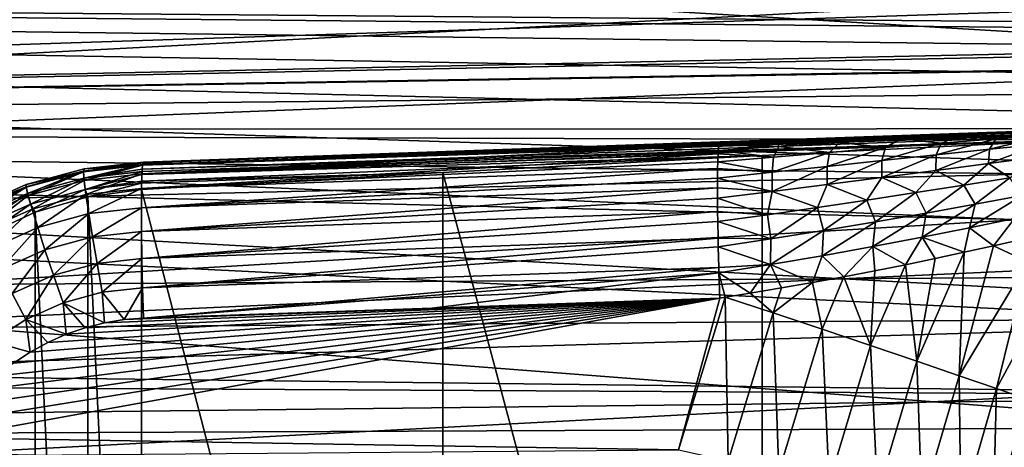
# Model space of a CAD drawing. Header units: millimetres. Extents: x -100 to 100, y -64 to 136.
# Tile 397 of 530: x -26.76 to -14.16, y 72.02 to 77.49. Entities that reach past the tile are written whole.
import ezdxf

# ---------------------------------------------------------------- set-up
doc = ezdxf.new("R2010")
doc.units = ezdxf.units.MM
doc.header["$LTSCALE"] = 159.143519
for name, color, linetype in [('1', 7, 'CONTINUOUS'), ('13', 7, 'CONTINUOUS'), ('14', 7, 'CONTINUOUS'), ('25', 7, 'CONTINUOUS'), ('26', 7, 'CONTINUOUS'), ('27', 7, 'CONTINUOUS'), ('28', 7, 'CONTINUOUS'), ('397', 7, 'CONTINUOUS'), ('407', 7, 'CONTINUOUS'), ('412', 7, 'CONTINUOUS'), ('413', 7, 'CONTINUOUS'), ('437', 7, 'CONTINUOUS'), ('51', 7, 'CONTINUOUS'), ('8', 7, 'CONTINUOUS')]:
    doc.layers.add(name, color=color, linetype=linetype)

msp = doc.modelspace()

# ---------------------------------------------------------------- linework, layer by layer
at = {"layer": '1', "color": 7, "linetype": 'CONTINUOUS', "true_color": 0x8c979c}
for points in [[(-27.551, 72.358, -11.914), (-27.686, 72.139, -11.919), (-17.802, 73.927, -11.574), (-27.551, 72.358, -11.914)], [(-17.802, 73.927, -11.574), (-27.686, 72.139, -11.919), (-18.33, 71.982, -11.592), (-17.802, 73.927, -11.574)], [(-27.398, 72.564, -11.909), (-27.551, 72.358, -11.914), (-17.802, 73.927, -11.574), (-27.398, 72.564, -11.909)], [(-27.228, 72.756, -11.903), (-27.398, 72.564, -11.909), (-17.802, 73.927, -11.574), (-27.228, 72.756, -11.903)], [(-27.042, 72.932, -11.897), (-27.228, 72.756, -11.903), (-17.802, 73.927, -11.574), (-27.042, 72.932, -11.897)], [(-26.841, 73.093, -11.89), (-27.042, 72.932, -11.897), (-17.802, 73.927, -11.574), (-26.841, 73.093, -11.89)], [(-26.627, 73.236, -11.882), (-26.841, 73.093, -11.89), (-17.802, 73.927, -11.574), (-26.627, 73.236, -11.882)], [(-26.402, 73.36, -11.874), (-26.627, 73.236, -11.882), (-17.802, 73.927, -11.574), (-26.402, 73.36, -11.874)], [(-26.167, 73.464, -11.866), (-26.402, 73.36, -11.874), (-17.802, 73.927, -11.574), (-26.167, 73.464, -11.866)], [(-25.924, 73.547, -11.858), (-26.167, 73.464, -11.866), (-17.802, 73.927, -11.574), (-25.924, 73.547, -11.858)], [(-25.676, 73.61, -11.849), (-25.924, 73.547, -11.858), (-17.802, 73.927, -11.574), (-25.676, 73.61, -11.849)], [(-25.425, 73.651, -11.84), (-25.676, 73.61, -11.849), (-17.802, 73.927, -11.574), (-25.425, 73.651, -11.84)], [(-17.802, 73.927, -11.574), (-21.488, 73.798, -11.703), (-25.425, 73.651, -11.84), (-17.802, 73.927, -11.574)], [(-25.174, 73.67, -11.831), (-25.425, 73.651, -11.84), (-21.488, 73.798, -11.703), (-25.174, 73.67, -11.831)], [(-27.686, 72.139, -11.919), (-27.803, 71.909, -11.923), (-18.33, 71.982, -11.592), (-27.686, 72.139, -11.919)]]:
    msp.add_3dface(points, dxfattribs=at)
at = {"layer": '13', "color": 7, "linetype": 'CONTINUOUS', "true_color": 0x8c979c}
for points in [[(-13.858, 74.389, -9.947), (-14.297, 74.597, -10.405), (-14.738, 72.933, -10.254), (-13.858, 74.389, -9.947)], [(-14.738, 72.933, -10.254), (-14.297, 74.597, -10.405), (-14.672, 74.513, -10.644), (-14.738, 72.933, -10.254)], [(-14.297, 74.597, -10.405), (-13.858, 74.389, -9.947), (-13.979, 74.67, -10.175), (-14.297, 74.597, -10.405)], [(-15.281, 73.118, -10.71), (-14.738, 72.933, -10.254), (-14.672, 74.513, -10.644), (-15.281, 73.118, -10.71)], [(-15.043, 74.433, -10.848), (-15.281, 73.118, -10.71), (-14.672, 74.513, -10.644), (-15.043, 74.433, -10.848)], [(-15.873, 73.318, -11.072), (-15.281, 73.118, -10.71), (-15.426, 74.354, -11.028), (-15.873, 73.318, -11.072)], [(-15.817, 74.277, -11.184), (-15.873, 73.318, -11.072), (-15.426, 74.354, -11.028), (-15.817, 74.277, -11.184)], [(-15.426, 74.354, -11.028), (-15.281, 73.118, -10.71), (-15.043, 74.433, -10.848), (-15.426, 74.354, -11.028)], [(-13.858, 74.389, -9.947), (-14.738, 72.933, -10.254), (-14.261, 72.768, -9.717), (-13.858, 74.389, -9.947)], [(-13.479, 74.207, -9.427), (-13.858, 74.389, -9.947), (-14.261, 72.768, -9.717), (-13.479, 74.207, -9.427)], [(-16.213, 74.201, -11.314), (-15.873, 73.318, -11.072), (-15.817, 74.277, -11.184), (-16.213, 74.201, -11.314)], [(-17.116, 73.736, -11.499), (-16.491, 73.527, -11.335), (-16.613, 74.128, -11.418), (-17.116, 73.736, -11.499)], [(-17.012, 74.058, -11.496), (-17.116, 73.736, -11.499), (-16.613, 74.128, -11.418), (-17.012, 74.058, -11.496)], [(-16.613, 74.128, -11.418), (-16.491, 73.527, -11.335), (-16.213, 74.201, -11.314), (-16.613, 74.128, -11.418)], [(-16.491, 73.527, -11.335), (-15.873, 73.318, -11.072), (-16.213, 74.201, -11.314), (-16.491, 73.527, -11.335)], [(-13.479, 74.207, -9.427), (-14.261, 72.768, -9.717), (-13.868, 72.631, -9.115), (-13.479, 74.207, -9.427)], [(-17.73, 73.939, -11.571), (-17.116, 73.736, -11.499), (-17.41, 73.991, -11.548), (-17.73, 73.939, -11.571)], [(-17.41, 73.991, -11.548), (-17.116, 73.736, -11.499), (-17.012, 74.058, -11.496), (-17.41, 73.991, -11.548)], [(-17.802, 73.927, -11.574), (-18.33, 71.982, -11.592), (-17.73, 73.939, -11.571), (-17.802, 73.927, -11.574)], [(-18.33, 71.982, -11.592), (-17.695, 71.845, -11.528), (-17.73, 73.939, -11.571), (-18.33, 71.982, -11.592)], [(-17.73, 73.939, -11.571), (-17.695, 71.845, -11.528), (-17.116, 73.736, -11.499), (-17.73, 73.939, -11.571)], [(-17.695, 71.845, -11.528), (-17.045, 71.704, -11.37), (-17.116, 73.736, -11.499), (-17.695, 71.845, -11.528)], [(-17.116, 73.736, -11.499), (-17.045, 71.704, -11.37), (-16.491, 73.527, -11.335), (-17.116, 73.736, -11.499)], [(-17.045, 71.704, -11.37), (-16.401, 71.564, -11.112), (-16.491, 73.527, -11.335), (-17.045, 71.704, -11.37)], [(-16.491, 73.527, -11.335), (-16.401, 71.564, -11.112), (-15.873, 73.318, -11.072), (-16.491, 73.527, -11.335)], [(-16.401, 71.564, -11.112), (-15.783, 71.428, -10.754), (-15.873, 73.318, -11.072), (-16.401, 71.564, -11.112)], [(-15.873, 73.318, -11.072), (-15.783, 71.428, -10.754), (-15.281, 73.118, -10.71), (-15.873, 73.318, -11.072)], [(-15.783, 71.428, -10.754), (-15.215, 71.302, -10.299), (-15.281, 73.118, -10.71), (-15.783, 71.428, -10.754)], [(-15.281, 73.118, -10.71), (-15.215, 71.302, -10.299), (-14.738, 72.933, -10.254), (-15.281, 73.118, -10.71)], [(-15.215, 71.302, -10.299), (-14.715, 71.191, -9.76), (-14.738, 72.933, -10.254), (-15.215, 71.302, -10.299)], [(-14.738, 72.933, -10.254), (-14.715, 71.191, -9.76), (-14.261, 72.768, -9.717), (-14.738, 72.933, -10.254)], [(-14.715, 71.191, -9.76), (-14.301, 71.097, -9.155), (-14.261, 72.768, -9.717), (-14.715, 71.191, -9.76)], [(-14.261, 72.768, -9.717), (-14.301, 71.097, -9.155), (-13.868, 72.631, -9.115), (-14.261, 72.768, -9.717)], [(-14.301, 71.097, -9.155), (-13.984, 71.024, -8.505), (-13.868, 72.631, -9.115), (-14.301, 71.097, -9.155)]]:
    msp.add_3dface(points, dxfattribs=at)
at = {"layer": '14', "color": 7, "linetype": 'CONTINUOUS', "true_color": 0x8c979c}
for points in [[(-15.582, 76.002, -13.088), (-16.265, 75.98, -13.369), (-16.326, 75.97, -13.209), (-15.582, 76.002, -13.088)], [(-15.582, 76.002, -13.088), (-16.326, 75.97, -13.209), (-16.268, 75.918, -12.865), (-15.582, 76.002, -13.088)], [(-15.49, 75.966, -12.723), (-15.582, 76.002, -13.088), (-16.268, 75.918, -12.865), (-15.49, 75.966, -12.723)], [(-15.756, 75.997, -13.234), (-16.265, 75.98, -13.369), (-15.582, 76.002, -13.088), (-15.756, 75.997, -13.234)], [(-15.254, 76.015, -13.065), (-15.756, 75.997, -13.234), (-15.582, 76.002, -13.088), (-15.254, 76.015, -13.065)], [(-14.844, 76.029, -12.9), (-15.254, 76.015, -13.065), (-15.582, 76.002, -13.088), (-14.844, 76.029, -12.9)], [(-14.844, 76.029, -12.9), (-15.582, 76.002, -13.088), (-15.49, 75.966, -12.723), (-14.844, 76.029, -12.9)], [(-14.72, 76.01, -12.506), (-14.844, 76.029, -12.9), (-15.49, 75.966, -12.723), (-14.72, 76.01, -12.506)], [(-14.72, 76.01, -12.506), (-15.49, 75.966, -12.723), (-14.967, 75.911, -12.228), (-14.72, 76.01, -12.506)], [(-14.268, 75.965, -11.968), (-14.72, 76.01, -12.506), (-14.967, 75.911, -12.228), (-14.268, 75.965, -11.968)], [(-14.762, 76.032, -12.864), (-14.844, 76.029, -12.9), (-14.72, 76.01, -12.506), (-14.762, 76.032, -12.864)], [(-14.283, 76.049, -12.631), (-14.762, 76.032, -12.864), (-14.72, 76.01, -12.506), (-14.283, 76.049, -12.631)], [(-13.965, 76.049, -12.213), (-14.283, 76.049, -12.631), (-14.72, 76.01, -12.506), (-13.965, 76.049, -12.213)], [(-13.965, 76.049, -12.213), (-14.72, 76.01, -12.506), (-14.268, 75.965, -11.968), (-13.965, 76.049, -12.213)], [(-13.588, 76.015, -11.641), (-14.268, 75.965, -11.968), (-14.349, 75.832, -11.64), (-13.588, 76.015, -11.641)], [(-13.688, 75.899, -11.308), (-13.588, 76.015, -11.641), (-14.349, 75.832, -11.64), (-13.688, 75.899, -11.308)], [(-13.822, 76.065, -12.369), (-14.283, 76.049, -12.631), (-13.965, 76.049, -12.213), (-13.822, 76.065, -12.369)], [(-13.588, 76.015, -11.641), (-13.965, 76.049, -12.213), (-14.268, 75.965, -11.968), (-13.588, 76.015, -11.641)], [(-17.047, 75.868, -12.931), (-17.814, 75.887, -13.183), (-17.821, 75.816, -12.92), (-17.047, 75.868, -12.931)], [(-17.047, 75.868, -12.931), (-17.821, 75.816, -12.92), (-17.115, 75.732, -12.605), (-17.047, 75.868, -12.931)], [(-17.812, 75.899, -13.251), (-17.814, 75.887, -13.183), (-17.047, 75.868, -12.931), (-17.812, 75.899, -13.251)], [(-17.072, 75.936, -13.264), (-17.802, 75.926, -13.573), (-17.812, 75.899, -13.251), (-17.072, 75.936, -13.264)], [(-17.072, 75.936, -13.264), (-17.812, 75.899, -13.251), (-17.047, 75.868, -12.931), (-17.072, 75.936, -13.264)], [(-17.292, 75.944, -13.539), (-17.802, 75.926, -13.573), (-17.072, 75.936, -13.264), (-17.292, 75.944, -13.539)], [(-16.778, 75.962, -13.471), (-17.292, 75.944, -13.539), (-17.072, 75.936, -13.264), (-16.778, 75.962, -13.471)], [(-16.396, 75.793, -12.546), (-17.047, 75.868, -12.931), (-17.115, 75.732, -12.605), (-16.396, 75.793, -12.546)], [(-16.326, 75.97, -13.209), (-16.778, 75.962, -13.471), (-17.072, 75.936, -13.264), (-16.326, 75.97, -13.209)], [(-16.326, 75.97, -13.209), (-17.072, 75.936, -13.264), (-17.047, 75.868, -12.931), (-16.326, 75.97, -13.209)], [(-16.268, 75.918, -12.865), (-16.326, 75.97, -13.209), (-17.047, 75.868, -12.931), (-16.268, 75.918, -12.865)], [(-16.268, 75.918, -12.865), (-17.047, 75.868, -12.931), (-16.396, 75.793, -12.546), (-16.268, 75.918, -12.865)], [(-16.265, 75.98, -13.369), (-16.778, 75.962, -13.471), (-16.326, 75.97, -13.209), (-16.265, 75.98, -13.369)], [(-15.679, 75.853, -12.42), (-16.268, 75.918, -12.865), (-16.396, 75.793, -12.546), (-15.679, 75.853, -12.42)], [(-15.49, 75.966, -12.723), (-16.268, 75.918, -12.865), (-15.679, 75.853, -12.42), (-15.49, 75.966, -12.723)], [(-14.967, 75.911, -12.228), (-15.679, 75.853, -12.42), (-15.726, 75.688, -12.102), (-14.967, 75.911, -12.228)], [(-15.031, 75.761, -11.904), (-14.967, 75.911, -12.228), (-15.726, 75.688, -12.102), (-15.031, 75.761, -11.904)], [(-14.967, 75.911, -12.228), (-15.49, 75.966, -12.723), (-15.679, 75.853, -12.42), (-14.967, 75.911, -12.228)], [(-14.268, 75.965, -11.968), (-14.967, 75.911, -12.228), (-15.031, 75.761, -11.904), (-14.268, 75.965, -11.968)], [(-14.349, 75.832, -11.64), (-14.268, 75.965, -11.968), (-15.031, 75.761, -11.904), (-14.349, 75.832, -11.64)], [(-13.688, 75.899, -11.308), (-14.349, 75.832, -11.64), (-14.364, 75.649, -11.308), (-13.688, 75.899, -11.308)], [(-13.714, 75.734, -10.957), (-13.688, 75.899, -11.308), (-14.364, 75.649, -11.308), (-13.714, 75.734, -10.957)], [(-17.115, 75.732, -12.605), (-17.823, 75.773, -12.808), (-17.827, 75.67, -12.596), (-17.115, 75.732, -12.605)], [(-17.115, 75.732, -12.605), (-17.827, 75.67, -12.596), (-17.132, 75.538, -12.299), (-17.115, 75.732, -12.605)], [(-17.821, 75.816, -12.92), (-17.823, 75.773, -12.808), (-17.115, 75.732, -12.605), (-17.821, 75.816, -12.92)], [(-16.396, 75.793, -12.546), (-17.115, 75.732, -12.605), (-17.132, 75.538, -12.299), (-16.396, 75.793, -12.546)], [(-16.428, 75.613, -12.234), (-16.396, 75.793, -12.546), (-17.132, 75.538, -12.299), (-16.428, 75.613, -12.234)], [(-15.679, 75.853, -12.42), (-16.396, 75.793, -12.546), (-16.428, 75.613, -12.234), (-15.679, 75.853, -12.42)], [(-15.726, 75.688, -12.102), (-15.679, 75.853, -12.42), (-16.428, 75.613, -12.234), (-15.726, 75.688, -12.102)], [(-15.031, 75.761, -11.904), (-15.726, 75.688, -12.102), (-15.729, 75.472, -11.806), (-15.031, 75.761, -11.904)], [(-15.038, 75.561, -11.591), (-15.031, 75.761, -11.904), (-15.729, 75.472, -11.806), (-15.038, 75.561, -11.591)], [(-14.349, 75.832, -11.64), (-15.031, 75.761, -11.904), (-15.038, 75.561, -11.591), (-14.349, 75.832, -11.64)], [(-14.364, 75.649, -11.308), (-14.349, 75.832, -11.64), (-15.038, 75.561, -11.591), (-14.364, 75.649, -11.308)], [(-13.714, 75.734, -10.957), (-14.364, 75.649, -11.308), (-14.087, 75.467, -10.857), (-13.714, 75.734, -10.957)], [(-17.827, 75.67, -12.596), (-17.829, 75.588, -12.463), (-17.132, 75.538, -12.299), (-17.827, 75.67, -12.596)], [(-16.428, 75.613, -12.234), (-17.132, 75.538, -12.299), (-17.131, 75.292, -12.029), (-16.428, 75.613, -12.234)], [(-16.428, 75.381, -11.952), (-16.428, 75.613, -12.234), (-17.131, 75.292, -12.029), (-16.428, 75.381, -11.952)], [(-15.726, 75.688, -12.102), (-16.428, 75.613, -12.234), (-16.428, 75.381, -11.952), (-15.726, 75.688, -12.102)], [(-15.729, 75.472, -11.806), (-15.726, 75.688, -12.102), (-16.428, 75.381, -11.952), (-15.729, 75.472, -11.806)], [(-14.364, 75.649, -11.308), (-15.038, 75.561, -11.591), (-14.679, 75.373, -11.164), (-14.364, 75.649, -11.308)], [(-14.087, 75.467, -10.857), (-14.364, 75.649, -11.308), (-14.679, 75.373, -11.164), (-14.087, 75.467, -10.857)], [(-17.132, 75.538, -12.299), (-17.829, 75.588, -12.463), (-17.83, 75.464, -12.297), (-17.132, 75.538, -12.299)], [(-17.132, 75.538, -12.299), (-17.83, 75.464, -12.297), (-17.131, 75.292, -12.029), (-17.132, 75.538, -12.299)], [(-15.038, 75.561, -11.591), (-15.729, 75.472, -11.806), (-15.291, 75.277, -11.414), (-15.038, 75.561, -11.591)], [(-14.679, 75.373, -11.164), (-15.038, 75.561, -11.591), (-15.291, 75.277, -11.414), (-14.679, 75.373, -11.164)], [(-17.83, 75.464, -12.297), (-17.831, 75.34, -12.16), (-17.131, 75.292, -12.029), (-17.83, 75.464, -12.297)], [(-16.428, 75.381, -11.952), (-17.131, 75.292, -12.029), (-16.551, 75.087, -11.74), (-16.428, 75.381, -11.952)], [(-15.917, 75.182, -11.606), (-16.428, 75.381, -11.952), (-16.551, 75.087, -11.74), (-15.917, 75.182, -11.606)], [(-15.729, 75.472, -11.806), (-16.428, 75.381, -11.952), (-15.917, 75.182, -11.606), (-15.729, 75.472, -11.806)], [(-15.291, 75.277, -11.414), (-15.729, 75.472, -11.806), (-15.917, 75.182, -11.606), (-15.291, 75.277, -11.414)], [(-14.679, 75.373, -11.164), (-15.291, 75.277, -11.414), (-15.16, 75.016, -11.152), (-14.679, 75.373, -11.164)], [(-14.531, 75.13, -10.855), (-14.679, 75.373, -11.164), (-15.16, 75.016, -11.152), (-14.531, 75.13, -10.855)], [(-14.087, 75.467, -10.857), (-14.679, 75.373, -11.164), (-14.531, 75.13, -10.855), (-14.087, 75.467, -10.857)], [(-13.93, 75.242, -10.494), (-14.087, 75.467, -10.857), (-14.531, 75.13, -10.855), (-13.93, 75.242, -10.494)], [(-17.131, 75.292, -12.029), (-17.831, 75.34, -12.16), (-17.83, 75.205, -12.037), (-17.131, 75.292, -12.029)], [(-17.131, 75.292, -12.029), (-17.83, 75.205, -12.037), (-17.19, 74.994, -11.815), (-17.131, 75.292, -12.029)], [(-16.551, 75.087, -11.74), (-17.131, 75.292, -12.029), (-17.19, 74.994, -11.815), (-16.551, 75.087, -11.74)], [(-15.291, 75.277, -11.414), (-15.917, 75.182, -11.606), (-15.81, 74.903, -11.385), (-15.291, 75.277, -11.414)], [(-15.16, 75.016, -11.152), (-15.291, 75.277, -11.414), (-15.81, 74.903, -11.385), (-15.16, 75.016, -11.152)], [(-14.605, 74.826, -10.717), (-14.028, 74.947, -10.354), (-13.93, 75.242, -10.494), (-14.605, 74.826, -10.717)], [(-14.605, 74.826, -10.717), (-13.93, 75.242, -10.494), (-14.531, 75.13, -10.855), (-14.605, 74.826, -10.717)], [(-17.83, 75.205, -12.037), (-17.829, 75.037, -11.912), (-17.19, 74.994, -11.815), (-17.83, 75.205, -12.037)], [(-15.917, 75.182, -11.606), (-16.551, 75.087, -11.74), (-16.475, 74.792, -11.553), (-15.917, 75.182, -11.606)], [(-15.81, 74.903, -11.385), (-15.917, 75.182, -11.606), (-16.475, 74.792, -11.553), (-15.81, 74.903, -11.385)], [(-15.212, 74.705, -11.022), (-14.605, 74.826, -10.717), (-14.531, 75.13, -10.855), (-15.212, 74.705, -11.022)], [(-15.212, 74.705, -11.022), (-14.531, 75.13, -10.855), (-15.16, 75.016, -11.152), (-15.212, 74.705, -11.022)], [(-17.19, 74.994, -11.815), (-17.829, 75.037, -11.912), (-17.827, 74.906, -11.831), (-17.19, 74.994, -11.815)], [(-17.19, 74.994, -11.815), (-17.827, 74.906, -11.831), (-17.147, 74.684, -11.653), (-17.19, 74.994, -11.815)], [(-16.551, 75.087, -11.74), (-17.19, 74.994, -11.815), (-17.147, 74.684, -11.653), (-16.551, 75.087, -11.74)], [(-16.475, 74.792, -11.553), (-16.551, 75.087, -11.74), (-17.147, 74.684, -11.653), (-16.475, 74.792, -11.553)], [(-15.843, 74.586, -11.264), (-15.212, 74.705, -11.022), (-15.16, 75.016, -11.152), (-15.843, 74.586, -11.264)], [(-15.843, 74.586, -11.264), (-15.16, 75.016, -11.152), (-15.81, 74.903, -11.385), (-15.843, 74.586, -11.264)], [(-17.827, 74.906, -11.831), (-17.823, 74.692, -11.727), (-17.147, 74.684, -11.653), (-17.827, 74.906, -11.831)], [(-16.491, 74.469, -11.443), (-15.843, 74.586, -11.264), (-15.81, 74.903, -11.385), (-16.491, 74.469, -11.443)], [(-16.491, 74.469, -11.443), (-15.81, 74.903, -11.385), (-16.475, 74.792, -11.553), (-16.491, 74.469, -11.443)], [(-14.605, 74.826, -10.717), (-14.297, 74.597, -10.405), (-14.028, 74.947, -10.354), (-14.605, 74.826, -10.717)], [(-14.297, 74.597, -10.405), (-13.979, 74.67, -10.175), (-14.028, 74.947, -10.354), (-14.297, 74.597, -10.405)], [(-17.15, 74.357, -11.556), (-16.491, 74.469, -11.443), (-16.475, 74.792, -11.553), (-17.15, 74.357, -11.556)], [(-17.15, 74.357, -11.556), (-16.475, 74.792, -11.553), (-17.147, 74.684, -11.653), (-17.15, 74.357, -11.556)], [(-15.212, 74.705, -11.022), (-14.672, 74.513, -10.644), (-14.605, 74.826, -10.717), (-15.212, 74.705, -11.022)], [(-14.672, 74.513, -10.644), (-14.297, 74.597, -10.405), (-14.605, 74.826, -10.717), (-14.672, 74.513, -10.644)], [(-17.147, 74.684, -11.653), (-17.823, 74.692, -11.727), (-17.821, 74.582, -11.685), (-17.147, 74.684, -11.653)], [(-17.15, 74.357, -11.556), (-17.147, 74.684, -11.653), (-17.821, 74.582, -11.685), (-17.15, 74.357, -11.556)], [(-15.843, 74.586, -11.264), (-15.426, 74.354, -11.028), (-15.212, 74.705, -11.022), (-15.843, 74.586, -11.264)], [(-15.426, 74.354, -11.028), (-15.043, 74.433, -10.848), (-15.212, 74.705, -11.022), (-15.426, 74.354, -11.028)], [(-15.043, 74.433, -10.848), (-14.672, 74.513, -10.644), (-15.212, 74.705, -11.022), (-15.043, 74.433, -10.848)], [(-17.15, 74.357, -11.556), (-17.821, 74.582, -11.685), (-17.814, 74.317, -11.613), (-17.15, 74.357, -11.556)], [(-16.491, 74.469, -11.443), (-16.213, 74.201, -11.314), (-15.843, 74.586, -11.264), (-16.491, 74.469, -11.443)], [(-16.213, 74.201, -11.314), (-15.817, 74.277, -11.184), (-15.843, 74.586, -11.264), (-16.213, 74.201, -11.314)], [(-15.817, 74.277, -11.184), (-15.426, 74.354, -11.028), (-15.843, 74.586, -11.264), (-15.817, 74.277, -11.184)], [(-17.812, 74.251, -11.601), (-17.15, 74.357, -11.556), (-17.814, 74.317, -11.613), (-17.812, 74.251, -11.601)], [(-17.812, 74.251, -11.601), (-17.41, 73.991, -11.548), (-17.15, 74.357, -11.556), (-17.812, 74.251, -11.601)], [(-17.41, 73.991, -11.548), (-17.012, 74.058, -11.496), (-17.15, 74.357, -11.556), (-17.41, 73.991, -11.548)], [(-17.15, 74.357, -11.556), (-16.613, 74.128, -11.418), (-16.491, 74.469, -11.443), (-17.15, 74.357, -11.556)], [(-17.012, 74.058, -11.496), (-16.613, 74.128, -11.418), (-17.15, 74.357, -11.556), (-17.012, 74.058, -11.496)], [(-16.613, 74.128, -11.418), (-16.213, 74.201, -11.314), (-16.491, 74.469, -11.443), (-16.613, 74.128, -11.418)], [(-17.802, 73.927, -11.574), (-17.73, 73.939, -11.571), (-17.812, 74.251, -11.601), (-17.802, 73.927, -11.574)], [(-17.73, 73.939, -11.571), (-17.41, 73.991, -11.548), (-17.812, 74.251, -11.601), (-17.73, 73.939, -11.571)]]:
    msp.add_3dface(points, dxfattribs=at)
at = {"layer": '25', "color": 7, "linetype": 'CONTINUOUS', "true_color": 0x8c979c}
for points in [[(-25.187, 75.628, -17.568), (-8.398, 76.179, -18.3), (-25.192, 75.578, -17.761), (-25.187, 75.628, -17.568)], [(-25.192, 75.578, -17.761), (-8.398, 76.179, -18.3), (-12.942, 75.968, -18.3), (-25.192, 75.578, -17.761)], [(-9.339, 76.18, -18.128), (-9.225, 76.179, -18.154), (-25.187, 75.628, -17.568), (-9.339, 76.18, -18.128)], [(-25.186, 75.638, -17.516), (-9.339, 76.18, -18.128), (-25.187, 75.628, -17.568), (-25.186, 75.638, -17.516)], [(-8.598, 76.178, -18.271), (-8.398, 76.179, -18.3), (-25.187, 75.628, -17.568), (-8.598, 76.178, -18.271)], [(-9.225, 76.179, -18.154), (-8.598, 76.178, -18.271), (-25.187, 75.628, -17.568), (-9.225, 76.179, -18.154)], [(-10.01, 76.183, -17.944), (-9.339, 76.18, -18.128), (-25.186, 75.638, -17.516), (-10.01, 76.183, -17.944)], [(-25.181, 75.658, -17.37), (-10.01, 76.183, -17.944), (-25.186, 75.638, -17.516), (-25.181, 75.658, -17.37)], [(-25.174, 75.669, -17.17), (-10.061, 76.183, -17.927), (-25.181, 75.658, -17.37), (-25.174, 75.669, -17.17)], [(-10.061, 76.183, -17.927), (-10.01, 76.183, -17.944), (-25.181, 75.658, -17.37), (-10.061, 76.183, -17.927)], [(-25.174, 75.669, -17.17), (-10.742, 76.172, -17.674), (-10.061, 76.183, -17.927), (-25.174, 75.669, -17.17)], [(-25.196, 75.509, -17.949), (-25.194, 75.547, -17.853), (-12.942, 75.968, -18.3), (-25.196, 75.509, -17.949)], [(-17.259, 75.754, -18.3), (-25.196, 75.509, -17.949), (-12.942, 75.968, -18.3), (-17.259, 75.754, -18.3)], [(-25.194, 75.547, -17.853), (-25.192, 75.578, -17.761), (-12.942, 75.968, -18.3), (-25.194, 75.547, -17.853)], [(-25.199, 75.422, -18.13), (-25.196, 75.509, -17.949), (-17.259, 75.754, -18.3), (-25.199, 75.422, -18.13)], [(-21.346, 75.536, -18.3), (-25.199, 75.422, -18.13), (-17.259, 75.754, -18.3), (-21.346, 75.536, -18.3)], [(-25.2, 75.4, -18.168), (-25.199, 75.422, -18.13), (-21.346, 75.536, -18.3), (-25.2, 75.4, -18.168)], [(-25.2, 75.317, -18.3), (-25.2, 75.4, -18.168), (-21.346, 75.536, -18.3), (-25.2, 75.317, -18.3)]]:
    msp.add_3dface(points, dxfattribs=at)
at = {"layer": '26', "color": 7, "linetype": 'CONTINUOUS', "true_color": 0x8c979c}
for points in [[(-25.181, 75.658, -17.37), (-25.186, 75.638, -17.516), (-25.943, 75.553, -17.49), (-25.181, 75.658, -17.37)], [(-25.181, 75.658, -17.37), (-25.943, 75.553, -17.49), (-25.937, 75.583, -17.154), (-25.181, 75.658, -17.37)], [(-25.186, 75.638, -17.516), (-25.938, 75.464, -17.827), (-25.943, 75.553, -17.49), (-25.186, 75.638, -17.516)], [(-25.186, 75.638, -17.516), (-25.187, 75.628, -17.568), (-25.938, 75.464, -17.827), (-25.186, 75.638, -17.516)], [(-25.187, 75.628, -17.568), (-25.192, 75.578, -17.761), (-25.938, 75.464, -17.827), (-25.187, 75.628, -17.568)], [(-25.174, 75.669, -17.17), (-25.181, 75.658, -17.37), (-25.937, 75.583, -17.154), (-25.174, 75.669, -17.17)], [(-25.943, 75.553, -17.49), (-26.66, 75.268, -17.801), (-26.678, 75.353, -17.464), (-25.943, 75.553, -17.49)], [(-25.943, 75.553, -17.49), (-26.678, 75.353, -17.464), (-26.677, 75.382, -17.138), (-25.943, 75.553, -17.49)], [(-25.937, 75.583, -17.154), (-25.943, 75.553, -17.49), (-26.677, 75.382, -17.138), (-25.937, 75.583, -17.154)], [(-25.938, 75.464, -17.827), (-26.66, 75.268, -17.801), (-25.943, 75.553, -17.49), (-25.938, 75.464, -17.827)], [(-25.192, 75.578, -17.761), (-25.194, 75.547, -17.853), (-25.938, 75.464, -17.827), (-25.192, 75.578, -17.761)], [(-25.194, 75.547, -17.853), (-25.921, 75.319, -18.143), (-25.938, 75.464, -17.827), (-25.194, 75.547, -17.853)], [(-25.194, 75.547, -17.853), (-25.196, 75.509, -17.949), (-25.921, 75.319, -18.143), (-25.194, 75.547, -17.853)], [(-25.196, 75.509, -17.949), (-25.199, 75.422, -18.13), (-25.921, 75.319, -18.143), (-25.196, 75.509, -17.949)], [(-26.677, 75.382, -17.138), (-26.678, 75.353, -17.464), (-27.378, 75.07, -17.124), (-26.677, 75.382, -17.138)], [(-26.678, 75.353, -17.464), (-27.375, 75.043, -17.44), (-27.378, 75.07, -17.124), (-26.678, 75.353, -17.464)], [(-26.678, 75.353, -17.464), (-27.344, 74.963, -17.778), (-27.375, 75.043, -17.44), (-26.678, 75.353, -17.464)], [(-26.66, 75.268, -17.801), (-27.344, 74.963, -17.778), (-26.678, 75.353, -17.464), (-26.66, 75.268, -17.801)], [(-25.938, 75.464, -17.827), (-26.621, 75.129, -18.119), (-26.66, 75.268, -17.801), (-25.938, 75.464, -17.827)], [(-25.921, 75.319, -18.143), (-26.621, 75.129, -18.119), (-25.938, 75.464, -17.827), (-25.921, 75.319, -18.143)], [(-25.199, 75.422, -18.13), (-25.2, 75.4, -18.168), (-25.921, 75.319, -18.143), (-25.199, 75.422, -18.13)], [(-25.921, 75.319, -18.143), (-25.2, 75.4, -18.168), (-25.889, 75.225, -18.3), (-25.921, 75.319, -18.143)], [(-25.2, 75.4, -18.168), (-25.2, 75.317, -18.3), (-25.889, 75.225, -18.3), (-25.2, 75.4, -18.168)], [(-26.66, 75.268, -17.801), (-27.284, 74.834, -18.095), (-27.344, 74.963, -17.778), (-26.66, 75.268, -17.801)], [(-26.621, 75.129, -18.119), (-27.284, 74.834, -18.095), (-26.66, 75.268, -17.801), (-26.621, 75.129, -18.119)], [(-26.621, 75.129, -18.119), (-25.921, 75.319, -18.143), (-26.562, 75.028, -18.3), (-26.621, 75.129, -18.119)], [(-26.562, 75.028, -18.3), (-25.921, 75.319, -18.143), (-25.889, 75.225, -18.3), (-26.562, 75.028, -18.3)], [(-27.284, 74.834, -18.095), (-26.621, 75.129, -18.119), (-27.199, 74.732, -18.3), (-27.284, 74.834, -18.095)], [(-27.199, 74.732, -18.3), (-26.621, 75.129, -18.119), (-26.562, 75.028, -18.3), (-27.199, 74.732, -18.3)]]:
    msp.add_3dface(points, dxfattribs=at)
at = {"layer": '27', "color": 7, "linetype": 'CONTINUOUS', "true_color": 0x8c979c}
for points in [[(-25.174, 75.669, -13.83), (-25.174, 75.669, -17.17), (-25.937, 75.583, -17.154), (-25.174, 75.669, -13.83)], [(-25.174, 75.669, -13.83), (-25.937, 75.583, -17.154), (-25.937, 75.583, -13.846), (-25.174, 75.669, -13.83)], [(-25.937, 75.583, -17.154), (-26.677, 75.382, -17.138), (-25.937, 75.583, -13.846), (-25.937, 75.583, -17.154)], [(-25.937, 75.583, -13.846), (-26.677, 75.382, -17.138), (-26.677, 75.382, -13.862), (-25.937, 75.583, -13.846)], [(-26.677, 75.382, -17.138), (-27.378, 75.07, -17.124), (-26.677, 75.382, -13.862), (-26.677, 75.382, -17.138)], [(-26.677, 75.382, -13.862), (-27.378, 75.07, -17.124), (-27.378, 75.07, -13.876), (-26.677, 75.382, -13.862)]]:
    msp.add_3dface(points, dxfattribs=at)
at = {"layer": '28', "color": 7, "linetype": 'CONTINUOUS', "true_color": 0x8c979c}
for points in [[(-25.187, 75.63, -13.443), (-25.937, 75.583, -13.846), (-25.943, 75.545, -13.469), (-25.187, 75.63, -13.443)], [(-25.187, 75.63, -13.443), (-25.943, 75.545, -13.469), (-25.935, 75.434, -13.094), (-25.187, 75.63, -13.443)], [(-25.174, 75.669, -13.83), (-25.937, 75.583, -13.846), (-25.187, 75.63, -13.443), (-25.174, 75.669, -13.83)], [(-25.196, 75.516, -13.068), (-25.187, 75.63, -13.443), (-25.935, 75.434, -13.094), (-25.196, 75.516, -13.068)], [(-25.937, 75.583, -13.846), (-26.677, 75.382, -13.862), (-25.943, 75.545, -13.469), (-25.937, 75.583, -13.846)], [(-25.943, 75.545, -13.469), (-26.677, 75.382, -13.862), (-26.677, 75.346, -13.495), (-25.943, 75.545, -13.469)], [(-25.943, 75.545, -13.469), (-26.677, 75.346, -13.495), (-26.652, 75.239, -13.119), (-25.943, 75.545, -13.469)], [(-25.935, 75.434, -13.094), (-25.943, 75.545, -13.469), (-26.652, 75.239, -13.119), (-25.935, 75.434, -13.094)], [(-25.196, 75.516, -13.068), (-25.935, 75.434, -13.094), (-25.912, 75.252, -12.747), (-25.196, 75.516, -13.068)], [(-25.201, 75.332, -12.722), (-25.196, 75.516, -13.068), (-25.912, 75.252, -12.747), (-25.201, 75.332, -12.722)], [(-26.677, 75.382, -13.862), (-27.378, 75.07, -13.876), (-26.677, 75.346, -13.495), (-26.677, 75.382, -13.862)], [(-25.935, 75.434, -13.094), (-26.652, 75.239, -13.119), (-26.602, 75.064, -12.771), (-25.935, 75.434, -13.094)], [(-25.912, 75.252, -12.747), (-25.935, 75.434, -13.094), (-26.602, 75.064, -12.771), (-25.912, 75.252, -12.747)], [(-26.677, 75.346, -13.495), (-27.378, 75.07, -13.876), (-27.373, 75.036, -13.519), (-26.677, 75.346, -13.495)], [(-26.677, 75.346, -13.495), (-27.373, 75.036, -13.519), (-27.332, 74.936, -13.142), (-26.677, 75.346, -13.495)], [(-26.652, 75.239, -13.119), (-26.677, 75.346, -13.495), (-27.332, 74.936, -13.142), (-26.652, 75.239, -13.119)], [(-26.652, 75.239, -13.119), (-27.332, 74.936, -13.142), (-27.256, 74.774, -12.794), (-26.652, 75.239, -13.119)], [(-26.602, 75.064, -12.771), (-26.652, 75.239, -13.119), (-27.256, 74.774, -12.794), (-26.602, 75.064, -12.771)], [(-25.912, 75.252, -12.747), (-26.602, 75.064, -12.771), (-26.53, 74.83, -12.465), (-25.912, 75.252, -12.747)], [(-25.876, 75.008, -12.442), (-25.912, 75.252, -12.747), (-26.53, 74.83, -12.465), (-25.876, 75.008, -12.442)], [(-25.201, 75.332, -12.722), (-25.912, 75.252, -12.747), (-25.876, 75.008, -12.442), (-25.201, 75.332, -12.722)], [(-25.203, 75.083, -12.419), (-25.201, 75.332, -12.722), (-25.876, 75.008, -12.442), (-25.203, 75.083, -12.419)], [(-26.602, 75.064, -12.771), (-27.256, 74.774, -12.794), (-27.148, 74.555, -12.486), (-26.602, 75.064, -12.771)], [(-26.53, 74.83, -12.465), (-26.602, 75.064, -12.771), (-27.148, 74.555, -12.486), (-26.53, 74.83, -12.465)], [(-25.876, 75.008, -12.442), (-26.53, 74.83, -12.465), (-26.437, 74.545, -12.213), (-25.876, 75.008, -12.442)], [(-25.828, 74.71, -12.191), (-25.876, 75.008, -12.442), (-26.437, 74.545, -12.213), (-25.828, 74.71, -12.191)], [(-25.203, 75.083, -12.419), (-25.876, 75.008, -12.442), (-25.828, 74.71, -12.191), (-25.203, 75.083, -12.419)], [(-25.201, 74.78, -12.17), (-25.203, 75.083, -12.419), (-25.828, 74.71, -12.191), (-25.201, 74.78, -12.17)], [(-26.53, 74.83, -12.465), (-27.148, 74.555, -12.486), (-27.013, 74.288, -12.233), (-26.53, 74.83, -12.465)], [(-26.437, 74.545, -12.213), (-26.53, 74.83, -12.465), (-27.013, 74.288, -12.233), (-26.437, 74.545, -12.213)], [(-25.201, 74.78, -12.17), (-25.828, 74.71, -12.191), (-25.77, 74.37, -12.004), (-25.201, 74.78, -12.17)], [(-25.196, 74.434, -11.984), (-25.201, 74.78, -12.17), (-25.77, 74.37, -12.004), (-25.196, 74.434, -11.984)], [(-25.828, 74.71, -12.191), (-26.437, 74.545, -12.213), (-26.327, 74.219, -12.024), (-25.828, 74.71, -12.191)], [(-25.77, 74.37, -12.004), (-25.828, 74.71, -12.191), (-26.327, 74.219, -12.024), (-25.77, 74.37, -12.004)], [(-26.437, 74.545, -12.213), (-27.013, 74.288, -12.233), (-26.855, 73.984, -12.042), (-26.437, 74.545, -12.213)], [(-26.327, 74.219, -12.024), (-26.437, 74.545, -12.213), (-26.855, 73.984, -12.042), (-26.327, 74.219, -12.024)], [(-26.205, 73.865, -11.906), (-25.77, 74.37, -12.004), (-26.327, 74.219, -12.024), (-26.205, 73.865, -11.906)], [(-26.205, 73.865, -11.906), (-25.703, 74.001, -11.888), (-25.77, 74.37, -12.004), (-26.205, 73.865, -11.906)], [(-25.703, 74.001, -11.888), (-25.196, 74.434, -11.984), (-25.77, 74.37, -12.004), (-25.703, 74.001, -11.888)], [(-25.703, 74.001, -11.888), (-25.187, 74.059, -11.87), (-25.196, 74.434, -11.984), (-25.703, 74.001, -11.888)], [(-26.68, 73.654, -11.922), (-26.327, 74.219, -12.024), (-26.855, 73.984, -12.042), (-26.68, 73.654, -11.922)], [(-26.68, 73.654, -11.922), (-26.205, 73.865, -11.906), (-26.327, 74.219, -12.024), (-26.68, 73.654, -11.922)], [(-27.117, 73.372, -11.938), (-26.68, 73.654, -11.922), (-26.855, 73.984, -12.042), (-27.117, 73.372, -11.938)], [(-26.205, 73.865, -11.906), (-25.676, 73.61, -11.849), (-25.703, 74.001, -11.888), (-26.205, 73.865, -11.906)], [(-25.703, 74.001, -11.888), (-25.425, 73.651, -11.84), (-25.187, 74.059, -11.87), (-25.703, 74.001, -11.888)], [(-25.676, 73.61, -11.849), (-25.425, 73.651, -11.84), (-25.703, 74.001, -11.888), (-25.676, 73.61, -11.849)], [(-25.425, 73.651, -11.84), (-25.174, 73.67, -11.831), (-25.187, 74.059, -11.87), (-25.425, 73.651, -11.84)], [(-26.68, 73.654, -11.922), (-26.167, 73.464, -11.866), (-26.205, 73.865, -11.906), (-26.68, 73.654, -11.922)], [(-26.167, 73.464, -11.866), (-25.924, 73.547, -11.858), (-26.205, 73.865, -11.906), (-26.167, 73.464, -11.866)], [(-25.924, 73.547, -11.858), (-25.676, 73.61, -11.849), (-26.205, 73.865, -11.906), (-25.924, 73.547, -11.858)], [(-27.117, 73.372, -11.938), (-26.627, 73.236, -11.882), (-26.68, 73.654, -11.922), (-27.117, 73.372, -11.938)], [(-26.627, 73.236, -11.882), (-26.402, 73.36, -11.874), (-26.68, 73.654, -11.922), (-26.627, 73.236, -11.882)], [(-26.402, 73.36, -11.874), (-26.167, 73.464, -11.866), (-26.68, 73.654, -11.922), (-26.402, 73.36, -11.874)], [(-26.841, 73.093, -11.89), (-26.627, 73.236, -11.882), (-27.117, 73.372, -11.938), (-26.841, 73.093, -11.89)]]:
    msp.add_3dface(points, dxfattribs=at)
at = {"layer": '397', "color": 7, "linetype": 'CONTINUOUS', "true_color": 0xaaaaaa}
for points in [[(-91.466, 73.681, 45.7), (-8.853, 77.993, 45.7), (-89.198, 78.751, 45.7), (-91.466, 73.681, 45.7)], [(-9.993, 76.853, 45.7), (-8.853, 77.993, 45.7), (-91.466, 73.681, 45.7), (-9.993, 76.853, 45.7)], [(-10.987, 75.584, 45.7), (-9.993, 76.853, 45.7), (-91.466, 73.681, 45.7), (-10.987, 75.584, 45.7)], [(-11.821, 74.204, 45.7), (-10.987, 75.584, 45.7), (-91.466, 73.681, 45.7), (-11.821, 74.204, 45.7)], [(-12.482, 72.734, 45.7), (-11.821, 74.204, 45.7), (-91.466, 73.681, 45.7), (-12.482, 72.734, 45.7)], [(-93.446, 68.493, 45.7), (-12.482, 72.734, 45.7), (-91.466, 73.681, 45.7), (-93.446, 68.493, 45.7)], [(-12.962, 71.195, 45.7), (-12.482, 72.734, 45.7), (-93.446, 68.493, 45.7), (-12.962, 71.195, 45.7)]]:
    msp.add_3dface(points, dxfattribs=at)
at = {"layer": '407', "color": 7, "linetype": 'CONTINUOUS'}
for points in [[(-90.078, 73.112, 36.7), (-87.845, 78.103, 36.7), (-7.418, 73.692, 36.7), (-90.078, 73.112, 36.7)], [(-87.845, 78.103, 36.7), (87.845, 78.103, 36.7), (0, 77.35, 36.7), (-87.845, 78.103, 36.7)], [(-7.418, 73.692, 36.7), (-87.845, 78.103, 36.7), (-6.611, 74.611, 36.7), (-7.418, 73.692, 36.7)], [(-6.611, 74.611, 36.7), (-87.845, 78.103, 36.7), (-5.692, 75.418, 36.7), (-6.611, 74.611, 36.7)], [(-5.692, 75.418, 36.7), (-87.845, 78.103, 36.7), (-4.675, 76.097, 36.7), (-5.692, 75.418, 36.7)], [(-4.675, 76.097, 36.7), (-87.845, 78.103, 36.7), (-3.578, 76.638, 36.7), (-4.675, 76.097, 36.7)], [(-3.578, 76.638, 36.7), (-87.845, 78.103, 36.7), (-2.42, 77.031, 36.7), (-3.578, 76.638, 36.7)], [(-2.42, 77.031, 36.7), (-87.845, 78.103, 36.7), (-1.22, 77.27, 36.7), (-2.42, 77.031, 36.7)], [(-1.22, 77.27, 36.7), (-87.845, 78.103, 36.7), (0, 77.35, 36.7), (-1.22, 77.27, 36.7)], [(-8.097, 72.675, 36.7), (-90.078, 73.112, 36.7), (-7.418, 73.692, 36.7), (-8.097, 72.675, 36.7)], [(-92.029, 68.002, 36.7), (-90.078, 73.112, 36.7), (-9.27, 69.22, 36.7), (-92.029, 68.002, 36.7)], [(-9.27, 69.22, 36.7), (-90.078, 73.112, 36.7), (-9.031, 70.42, 36.7), (-9.27, 69.22, 36.7)], [(-9.031, 70.42, 36.7), (-90.078, 73.112, 36.7), (-8.638, 71.578, 36.7), (-9.031, 70.42, 36.7)], [(-8.638, 71.578, 36.7), (-90.078, 73.112, 36.7), (-8.097, 72.675, 36.7), (-8.638, 71.578, 36.7)]]:
    msp.add_3dface(points, dxfattribs=at)
at = {"layer": '412', "linetype": 'CONTINUOUS'}
for points in [[(0, 77.35, 36.743), (57.518, 79.935, 36.743), (-60.282, 76.079, 36.743), (0, 77.35, 36.743)], [(57.518, 79.935, 36.743), (-57.518, 79.935, 36.743), (-60.282, 76.079, 36.743), (57.518, 79.935, 36.743)], [(-1.22, 77.27, 36.743), (0, 77.35, 36.743), (-60.282, 76.079, 36.743), (-1.22, 77.27, 36.743)], [(-2.42, 77.031, 36.743), (-1.22, 77.27, 36.743), (-60.282, 76.079, 36.743), (-2.42, 77.031, 36.743)], [(-3.578, 76.638, 36.743), (-2.42, 77.031, 36.743), (-60.282, 76.079, 36.743), (-3.578, 76.638, 36.743)], [(-4.675, 76.097, 36.743), (-3.578, 76.638, 36.743), (-60.282, 76.079, 36.743), (-4.675, 76.097, 36.743)], [(-5.692, 75.418, 36.743), (-60.282, 76.079, 36.743), (-62.787, 72.05, 36.743), (-5.692, 75.418, 36.743)], [(-5.692, 75.418, 36.743), (-4.675, 76.097, 36.743), (-60.282, 76.079, 36.743), (-5.692, 75.418, 36.743)], [(-6.611, 74.611, 36.743), (-5.692, 75.418, 36.743), (-62.787, 72.05, 36.743), (-6.611, 74.611, 36.743)], [(-7.418, 73.692, 36.743), (-6.611, 74.611, 36.743), (-62.787, 72.05, 36.743), (-7.418, 73.692, 36.743)], [(-8.097, 72.675, 36.743), (-7.418, 73.692, 36.743), (-62.787, 72.05, 36.743), (-8.097, 72.675, 36.743)], [(-8.638, 71.578, 36.743), (-8.097, 72.675, 36.743), (-62.787, 72.05, 36.743), (-8.638, 71.578, 36.743)], [(-8.638, 71.578, 36.743), (-62.787, 72.05, 36.743), (-65.023, 67.866, 36.743), (-8.638, 71.578, 36.743)]]:
    msp.add_3dface(points, dxfattribs=at)
at = {"layer": '413', "linetype": 'CONTINUOUS'}
for points in [[(-17.259, 75.754, -18.3), (-12.942, 75.968, -18.3), (-17.259, 60.246, -18.3), (-17.259, 75.754, -18.3)], [(-12.942, 75.968, -18.3), (-12.942, 60.032, -18.3), (-17.259, 60.246, -18.3), (-12.942, 75.968, -18.3)], [(-21.346, 75.536, -18.3), (-17.259, 75.754, -18.3), (-17.259, 60.246, -18.3), (-21.346, 75.536, -18.3)], [(-25.2, 75.317, -18.3), (-21.346, 75.536, -18.3), (-21.346, 60.464, -18.3), (-25.2, 75.317, -18.3)], [(-21.346, 75.536, -18.3), (-17.259, 60.246, -18.3), (-21.346, 60.464, -18.3), (-21.346, 75.536, -18.3)], [(-25.889, 75.225, -18.3), (-25.2, 75.317, -18.3), (-25.201, 60.683, -18.3), (-25.889, 75.225, -18.3)], [(-25.201, 60.683, -18.3), (-25.2, 75.317, -18.3), (-21.346, 60.464, -18.3), (-25.201, 60.683, -18.3)], [(-26.562, 75.028, -18.3), (-25.889, 75.225, -18.3), (-25.89, 60.776, -18.3), (-26.562, 75.028, -18.3)], [(-25.889, 75.225, -18.3), (-25.201, 60.683, -18.3), (-25.89, 60.776, -18.3), (-25.889, 75.225, -18.3)], [(-27.199, 74.732, -18.3), (-26.562, 75.028, -18.3), (-26.564, 60.972, -18.3), (-27.199, 74.732, -18.3)], [(-26.562, 75.028, -18.3), (-25.89, 60.776, -18.3), (-26.564, 60.972, -18.3), (-26.562, 75.028, -18.3)], [(-27.199, 74.732, -18.3), (-26.564, 60.972, -18.3), (-27.202, 61.269, -18.3), (-27.199, 74.732, -18.3)]]:
    msp.add_3dface(points, dxfattribs=at)
at = {"layer": '437', "color": 7, "linetype": 'CONTINUOUS', "true_color": 0xaaaaaa}
for points in [[(-7.394, 76.938, 44.7), (-60.282, 76.079, 44.7), (-57.518, 79.935, 44.7), (-7.394, 76.938, 44.7)], [(-6.216, 77.794, 44.7), (-7.394, 76.938, 44.7), (-57.518, 79.935, 44.7), (-6.216, 77.794, 44.7)], [(-7.394, 76.938, 44.7), (-8.456, 75.941, 44.7), (-60.282, 76.079, 44.7), (-7.394, 76.938, 44.7)], [(-10.785, 72.27, 44.7), (-62.787, 72.05, 44.7), (-60.282, 76.079, 44.7), (-10.785, 72.27, 44.7)], [(-8.456, 75.941, 44.7), (-9.385, 74.818, 44.7), (-60.282, 76.079, 44.7), (-8.456, 75.941, 44.7)], [(-9.385, 74.818, 44.7), (-10.165, 73.588, 44.7), (-60.282, 76.079, 44.7), (-9.385, 74.818, 44.7)], [(-10.165, 73.588, 44.7), (-10.785, 72.27, 44.7), (-60.282, 76.079, 44.7), (-10.165, 73.588, 44.7)], [(-10.785, 72.27, 44.7), (-11.236, 70.885, 44.7), (-62.787, 72.05, 44.7), (-10.785, 72.27, 44.7)], [(-11.6, 68, 44.7), (-65.023, 67.866, 44.7), (-62.787, 72.05, 44.7), (-11.6, 68, 44.7)], [(-11.509, 69.454, 44.7), (-11.6, 68, 44.7), (-62.787, 72.05, 44.7), (-11.509, 69.454, 44.7)], [(-11.236, 70.885, 44.7), (-11.509, 69.454, 44.7), (-62.787, 72.05, 44.7), (-11.236, 70.885, 44.7)]]:
    msp.add_3dface(points, dxfattribs=at)
at = {"layer": '51', "color": 7, "linetype": 'CONTINUOUS', "true_color": 0x8c979c}
for points in [[(-17.821, 75.816, -12.92), (-17.814, 75.887, -13.183), (-25.196, 75.516, -13.068), (-17.821, 75.816, -12.92)], [(-17.814, 75.887, -13.183), (-25.187, 75.63, -13.443), (-25.196, 75.516, -13.068), (-17.814, 75.887, -13.183)], [(-17.802, 75.926, -13.573), (-25.174, 75.669, -13.83), (-25.187, 75.63, -13.443), (-17.802, 75.926, -13.573)], [(-17.812, 75.899, -13.251), (-17.802, 75.926, -13.573), (-25.187, 75.63, -13.443), (-17.812, 75.899, -13.251)], [(-17.814, 75.887, -13.183), (-17.812, 75.899, -13.251), (-25.187, 75.63, -13.443), (-17.814, 75.887, -13.183)], [(-17.827, 75.67, -12.596), (-17.823, 75.773, -12.808), (-25.201, 75.332, -12.722), (-17.827, 75.67, -12.596)], [(-17.823, 75.773, -12.808), (-25.196, 75.516, -13.068), (-25.201, 75.332, -12.722), (-17.823, 75.773, -12.808)], [(-17.823, 75.773, -12.808), (-17.821, 75.816, -12.92), (-25.196, 75.516, -13.068), (-17.823, 75.773, -12.808)], [(-17.829, 75.588, -12.463), (-17.827, 75.67, -12.596), (-25.201, 75.332, -12.722), (-17.829, 75.588, -12.463)], [(-17.83, 75.464, -12.297), (-17.829, 75.588, -12.463), (-25.203, 75.083, -12.419), (-17.83, 75.464, -12.297)], [(-17.829, 75.588, -12.463), (-25.201, 75.332, -12.722), (-25.203, 75.083, -12.419), (-17.829, 75.588, -12.463)], [(-17.831, 75.34, -12.16), (-17.83, 75.464, -12.297), (-25.203, 75.083, -12.419), (-17.831, 75.34, -12.16)], [(-17.831, 75.34, -12.16), (-25.203, 75.083, -12.419), (-25.201, 74.78, -12.17), (-17.831, 75.34, -12.16)], [(-17.83, 75.205, -12.037), (-17.831, 75.34, -12.16), (-25.201, 74.78, -12.17), (-17.83, 75.205, -12.037)], [(-17.829, 75.037, -11.912), (-17.83, 75.205, -12.037), (-25.201, 74.78, -12.17), (-17.829, 75.037, -11.912)], [(-17.829, 75.037, -11.912), (-25.201, 74.78, -12.17), (-25.196, 74.434, -11.984), (-17.829, 75.037, -11.912)], [(-17.827, 74.906, -11.831), (-17.829, 75.037, -11.912), (-25.196, 74.434, -11.984), (-17.827, 74.906, -11.831)], [(-17.823, 74.692, -11.727), (-17.827, 74.906, -11.831), (-25.196, 74.434, -11.984), (-17.823, 74.692, -11.727)], [(-25.187, 74.059, -11.87), (-17.823, 74.692, -11.727), (-25.196, 74.434, -11.984), (-25.187, 74.059, -11.87)], [(-17.821, 74.582, -11.685), (-17.823, 74.692, -11.727), (-25.187, 74.059, -11.87), (-17.821, 74.582, -11.685)], [(-17.814, 74.317, -11.613), (-17.821, 74.582, -11.685), (-25.187, 74.059, -11.87), (-17.814, 74.317, -11.613)], [(-25.174, 73.67, -11.831), (-17.814, 74.317, -11.613), (-25.187, 74.059, -11.87), (-25.174, 73.67, -11.831)], [(-25.174, 73.67, -11.831), (-17.812, 74.251, -11.601), (-17.814, 74.317, -11.613), (-25.174, 73.67, -11.831)], [(-25.174, 73.67, -11.831), (-21.488, 73.798, -11.703), (-17.812, 74.251, -11.601), (-25.174, 73.67, -11.831)], [(-21.488, 73.798, -11.703), (-17.802, 73.927, -11.574), (-17.812, 74.251, -11.601), (-21.488, 73.798, -11.703)]]:
    msp.add_3dface(points, dxfattribs=at)
at = {"layer": '8', "color": 7, "linetype": 'CONTINUOUS', "true_color": 0x8c979c}
for points in [[(-10.742, 76.172, -17.674), (-25.174, 75.669, -17.17), (-10.953, 76.165, -17.485), (-10.742, 76.172, -17.674)], [(-10.953, 76.165, -17.485), (-25.174, 75.669, -17.17), (-11.144, 76.158, -17.29), (-10.953, 76.165, -17.485)], [(-11.144, 76.158, -17.29), (-25.174, 75.669, -17.17), (-11.315, 76.153, -17.088), (-11.144, 76.158, -17.29)], [(-11.315, 76.153, -17.088), (-25.174, 75.669, -17.17), (-11.467, 76.147, -16.882), (-11.315, 76.153, -17.088)], [(-11.467, 76.147, -16.882), (-25.174, 75.669, -17.17), (-11.6, 76.143, -16.672), (-11.467, 76.147, -16.882)], [(-11.6, 76.143, -16.672), (-25.174, 75.669, -17.17), (-11.714, 76.139, -16.459), (-11.6, 76.143, -16.672)], [(-11.714, 76.139, -16.459), (-25.174, 75.669, -17.17), (-11.81, 76.135, -16.244), (-11.714, 76.139, -16.459)], [(-11.81, 76.135, -16.244), (-25.174, 75.669, -17.17), (-11.888, 76.132, -16.028), (-11.81, 76.135, -16.244)], [(-11.888, 76.132, -16.028), (-25.174, 75.669, -17.17), (-11.95, 76.13, -15.812), (-11.888, 76.132, -16.028)], [(-11.95, 76.13, -15.812), (-25.174, 75.669, -17.17), (-11.994, 76.129, -15.597), (-11.95, 76.13, -15.812)], [(-11.994, 76.129, -15.597), (-25.174, 75.669, -17.17), (-12.022, 76.128, -15.382), (-11.994, 76.129, -15.597)], [(-25.174, 75.669, -17.17), (-12.035, 76.127, -15.169), (-12.022, 76.128, -15.382), (-25.174, 75.669, -17.17)], [(-12.077, 76.126, -13.305), (-12.035, 76.127, -15.169), (-25.174, 75.669, -17.17), (-12.077, 76.126, -13.305)], [(-14.762, 76.032, -12.864), (-12.077, 76.126, -13.305), (-25.174, 75.669, -17.17), (-14.762, 76.032, -12.864)], [(-14.283, 76.049, -12.631), (-12.077, 76.126, -13.305), (-14.762, 76.032, -12.864), (-14.283, 76.049, -12.631)], [(-12.12, 76.124, -11.44), (-12.077, 76.126, -13.305), (-14.283, 76.049, -12.631), (-12.12, 76.124, -11.44)], [(-13.822, 76.065, -12.369), (-12.12, 76.124, -11.44), (-14.283, 76.049, -12.631), (-13.822, 76.065, -12.369)], [(-14.844, 76.029, -12.9), (-14.762, 76.032, -12.864), (-25.174, 75.669, -17.17), (-14.844, 76.029, -12.9)], [(-15.254, 76.015, -13.065), (-14.844, 76.029, -12.9), (-25.174, 75.669, -17.17), (-15.254, 76.015, -13.065)], [(-15.756, 75.997, -13.234), (-15.254, 76.015, -13.065), (-25.174, 75.669, -17.17), (-15.756, 75.997, -13.234)], [(-16.265, 75.98, -13.369), (-15.756, 75.997, -13.234), (-25.174, 75.669, -17.17), (-16.265, 75.98, -13.369)], [(-16.778, 75.962, -13.471), (-16.265, 75.98, -13.369), (-25.174, 75.669, -17.17), (-16.778, 75.962, -13.471)], [(-17.292, 75.944, -13.539), (-16.778, 75.962, -13.471), (-25.174, 75.669, -17.17), (-17.292, 75.944, -13.539)], [(-17.802, 75.926, -13.573), (-17.292, 75.944, -13.539), (-25.174, 75.669, -17.17), (-17.802, 75.926, -13.573)], [(-25.174, 75.669, -13.83), (-17.802, 75.926, -13.573), (-25.174, 75.669, -17.17), (-25.174, 75.669, -13.83)]]:
    msp.add_3dface(points, dxfattribs=at)

doc.saveas('drawing.dxf')
